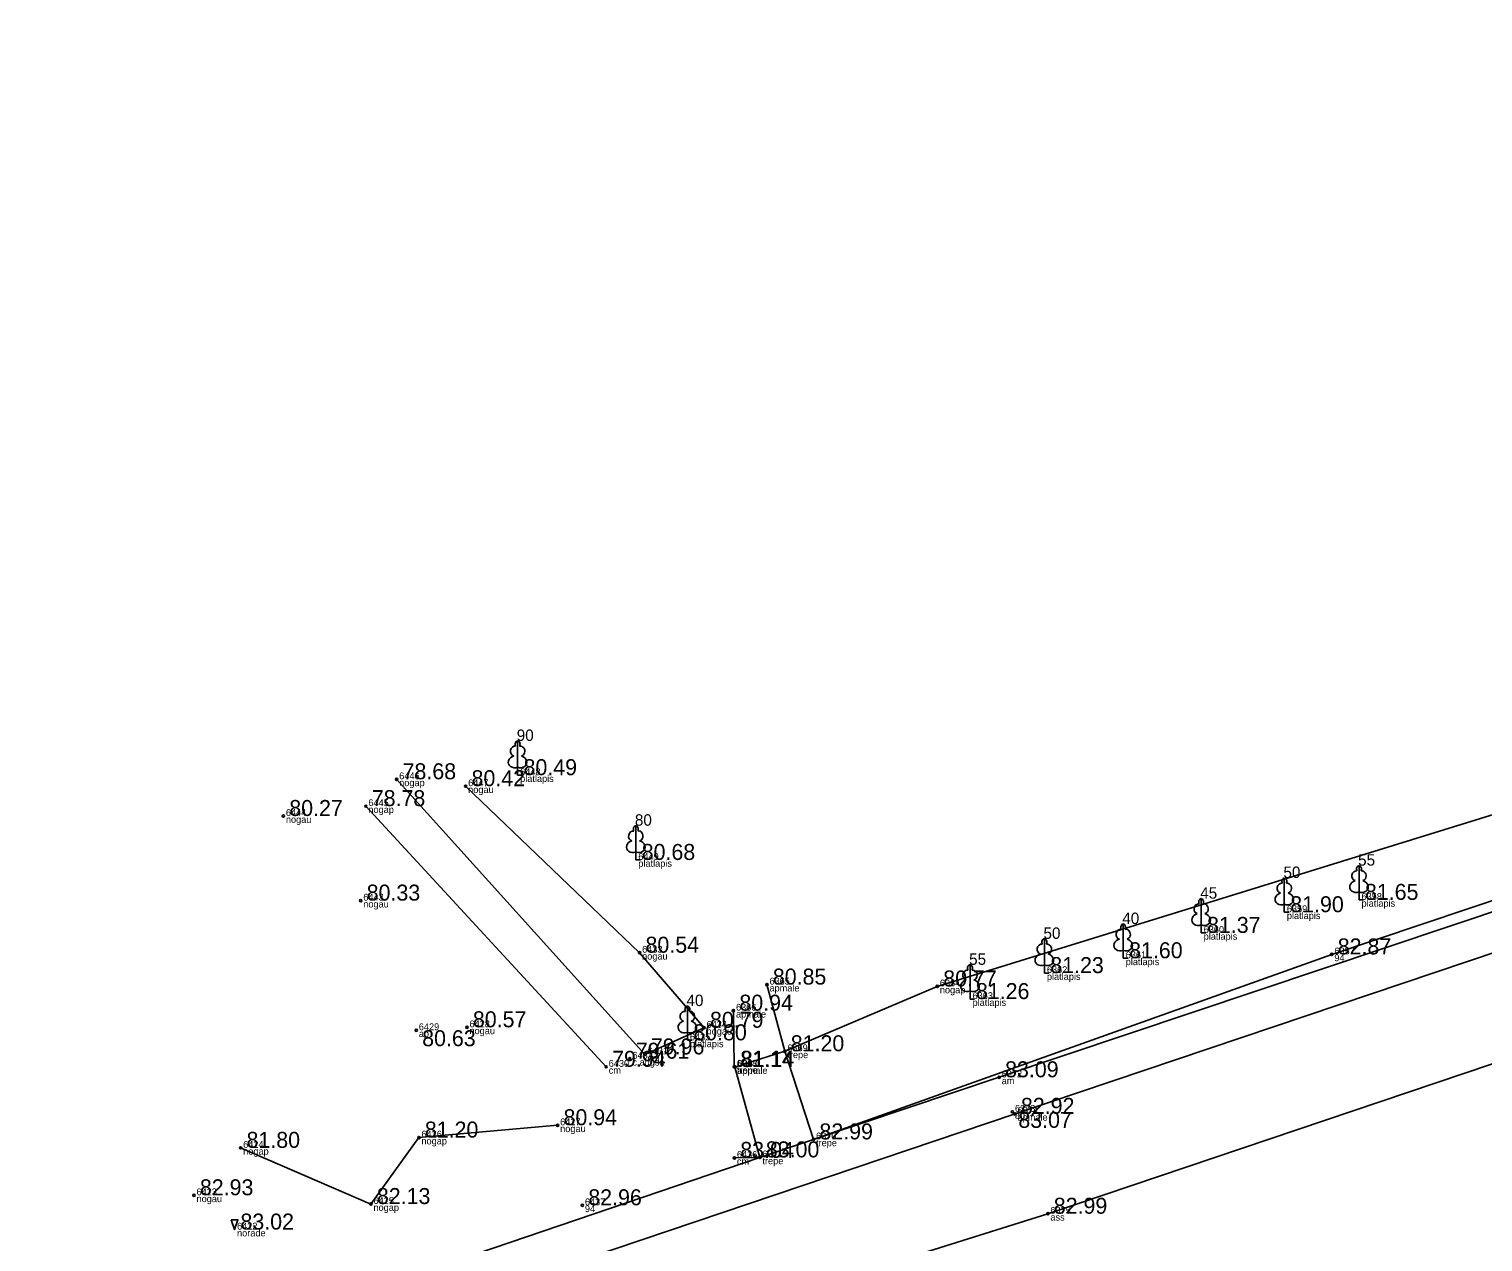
# Model space of a CAD drawing. Extents: x 614911 to 615803, y 262110 to 264311.
# Drawn here: x 615293.4 to 615357.1, y 262590 to 262643.1 of the extents above; entities that cross this region are included whole.
import ezdxf

# ---------------------------------------------------------------- set-up
doc = ezdxf.new("R2010")
doc.units = 0
for name, color, linetype in [('Level 1', 7, 'Continuous'), ('Level 31', 7, 'Continuous'), ('Level 37', 7, 'Continuous'), ('Level 53', 7, 'Continuous'), ('Level 54', 7, 'Continuous'), ('Level 57', 7, 'Continuous'), ('Level 58', 7, 'Continuous')]:
    doc.layers.add(name, color=color, linetype=linetype)

msp = doc.modelspace()

# ---------------------------------------------------------------- linework, layer by layer
at = {"layer": 'Level 1'}
for p, q in [((615314.812, 262610.785), (615314.812, 262610.438)), ((615314.812, 262610.438), (615315.012, 262610.438)), ((615319.985, 262607.073), (615319.985, 262606.726)), ((615319.985, 262606.726), (615320.185, 262606.726)), ((615351.648, 262605.325), (615351.648, 262604.978)), ((615348.379, 262604.784), (615348.379, 262604.437)), ((615351.648, 262604.978), (615351.848, 262604.978)), ((615348.379, 262604.437), (615348.579, 262604.437)), ((615344.736, 262603.879), (615344.736, 262603.532)), ((615344.736, 262603.532), (615344.936, 262603.532)), ((615341.324, 262602.768), (615341.324, 262602.421)), ((615337.873, 262602.119), (615337.873, 262601.772)), ((615341.324, 262602.421), (615341.524, 262602.421)), ((615337.873, 262601.772), (615338.073, 262601.772)), ((615334.618, 262600.982), (615334.618, 262600.635)), ((615334.618, 262600.635), (615334.818, 262600.635)), ((615322.244, 262599.176), (615322.244, 262598.829)), ((615322.244, 262598.829), (615322.444, 262598.829))]:
    msp.add_line(p, q, dxfattribs=at)
for points in [[(615314.812, 262611.938), (615314.812, 262610.785)], [(615314.902, 262611.706), (615314.901, 262611.707)], [(615319.985, 262608.226), (615319.985, 262607.073)], [(615320.075, 262607.994), (615320.074, 262607.995)], [(615351.648, 262606.478), (615351.648, 262605.325)], [(615348.379, 262605.937), (615348.379, 262604.784)], [(615351.738, 262606.246), (615351.737, 262606.247)], [(615348.469, 262605.705), (615348.468, 262605.706)], [(615344.736, 262605.032), (615344.736, 262603.879)], [(615344.826, 262604.8), (615344.825, 262604.801)], [(615341.324, 262603.921), (615341.324, 262602.768)], [(615337.873, 262603.272), (615337.873, 262602.119)], [(615341.414, 262603.689), (615341.413, 262603.69)], [(615337.963, 262603.04), (615337.962, 262603.041)], [(615334.618, 262602.135), (615334.618, 262600.982)], [(615334.708, 262601.903), (615334.707, 262601.904)], [(615322.244, 262600.329), (615322.244, 262599.176)], [(615322.334, 262600.097), (615322.333, 262600.098)]]:
    msp.add_lwpolyline(points, dxfattribs=at)
for centre, major_axis, ratio, start_param, end_param in [((615314.684, 262611.493), (-0.039, -0.212), 0.861323, 3.141593, 6.283185), ((615314.812, 262611.788), (0, -0.15), 0.707107, 3.14537, 5.287485), ((615314.812, 262611.788), (0, -0.15), 0.707107, 0.995701, 3.137816), ((615314.94, 262611.493), (0.039, -0.212), 0.861323, 0, 3.141593), ((615314.722, 262611.031), (0.307, 0.095), 0.814445, 1.570796, 4.752015), ((615314.902, 262611.031), (-0.307, 0.095), 0.814445, 1.531171, 4.712389), ((615319.857, 262607.781), (-0.039, -0.212), 0.861323, 3.141593, 6.283185), ((615319.985, 262608.076), (0, -0.15), 0.707107, 3.14537, 5.287485), ((615319.985, 262608.076), (0, -0.15), 0.707107, 0.995701, 3.137816), ((615320.113, 262607.781), (0.039, -0.212), 0.861323, 0, 3.141593), ((615319.895, 262607.319), (0.307, 0.095), 0.814445, 1.570796, 4.752015), ((615320.075, 262607.319), (-0.307, 0.095), 0.814445, 1.531171, 4.712389), ((615351.648, 262606.328), (0, -0.15), 0.707107, 3.14537, 5.287485), ((615351.648, 262606.328), (0, -0.15), 0.707107, 0.995701, 3.137816), ((615348.379, 262605.787), (0, -0.15), 0.707107, 3.14537, 5.287485), ((615348.379, 262605.787), (0, -0.15), 0.707107, 0.995701, 3.137816), ((615351.558, 262605.571), (0.307, 0.095), 0.814445, 1.570796, 4.752015), ((615351.52, 262606.033), (-0.039, -0.212), 0.861323, 3.141593, 6.283185), ((615351.738, 262605.571), (-0.307, 0.095), 0.814445, 1.531171, 4.712389), ((615351.776, 262606.033), (0.039, -0.212), 0.861323, 0, 3.141593), ((615348.289, 262605.03), (0.307, 0.095), 0.814445, 1.570796, 4.752015), ((615348.251, 262605.492), (-0.039, -0.212), 0.861323, 3.141593, 6.283185), ((615348.469, 262605.03), (-0.307, 0.095), 0.814445, 1.531171, 4.712389), ((615348.507, 262605.492), (0.039, -0.212), 0.861323, 0, 3.141593), ((615344.608, 262604.587), (-0.039, -0.212), 0.861323, 3.141593, 6.283185), ((615344.736, 262604.882), (0, -0.15), 0.707107, 3.14537, 5.287485), ((615344.736, 262604.882), (0, -0.15), 0.707107, 0.995701, 3.137816), ((615344.864, 262604.587), (0.039, -0.212), 0.861323, 0, 3.141593), ((615341.324, 262603.771), (0, -0.15), 0.707107, 3.14537, 5.287485), ((615341.324, 262603.771), (0, -0.15), 0.707107, 0.995701, 3.137816), ((615344.646, 262604.125), (0.307, 0.095), 0.814445, 1.570796, 4.752015), ((615344.826, 262604.125), (-0.307, 0.095), 0.814445, 1.531171, 4.712389), ((615337.873, 262603.122), (0, -0.15), 0.707107, 3.14537, 5.287485), ((615337.873, 262603.122), (0, -0.15), 0.707107, 0.995701, 3.137816), ((615341.234, 262603.014), (0.307, 0.095), 0.814445, 1.570796, 4.752015), ((615341.196, 262603.476), (-0.039, -0.212), 0.861323, 3.141593, 6.283185), ((615341.414, 262603.014), (-0.307, 0.095), 0.814445, 1.531171, 4.712389), ((615341.452, 262603.476), (0.039, -0.212), 0.861323, 0, 3.141593), ((615337.745, 262602.827), (-0.039, -0.212), 0.861323, 3.141593, 6.283185), ((615338.001, 262602.827), (0.039, -0.212), 0.861323, 0, 3.141593), ((615334.618, 262601.985), (0, -0.15), 0.707107, 3.14537, 5.287485), ((615334.618, 262601.985), (0, -0.15), 0.707107, 0.995701, 3.137816), ((615337.783, 262602.365), (0.307, 0.095), 0.814445, 1.570796, 4.752015), ((615337.963, 262602.365), (-0.307, 0.095), 0.814445, 1.531171, 4.712389), ((615334.528, 262601.228), (0.307, 0.095), 0.814445, 1.570796, 4.752015), ((615334.49, 262601.69), (-0.039, -0.212), 0.861323, 3.141593, 6.283185), ((615334.708, 262601.228), (-0.307, 0.095), 0.814445, 1.531171, 4.712389), ((615334.746, 262601.69), (0.039, -0.212), 0.861323, 0, 3.141593), ((615322.116, 262599.884), (-0.039, -0.212), 0.861323, 3.141593, 6.283185), ((615322.244, 262600.179), (0, -0.15), 0.707107, 3.14537, 5.287485), ((615322.244, 262600.179), (0, -0.15), 0.707107, 0.995701, 3.137816), ((615322.372, 262599.884), (0.039, -0.212), 0.861323, 0, 3.141593), ((615322.154, 262599.422), (0.307, 0.095), 0.814445, 1.570796, 4.752015), ((615322.334, 262599.422), (-0.307, 0.095), 0.814445, 1.531171, 4.712389)]:
    msp.add_ellipse(centre, major_axis=major_axis, ratio=ratio, start_param=start_param, end_param=end_param, dxfattribs=at)
at = {"layer": 'Level 31'}
for p, q in [((615309.517, 262610.258), (615320.387, 262598.213)), ((615318.688, 262597.669), (615308.167, 262609.082))]:
    msp.add_line(p, q, dxfattribs=at)
for points in [[(615442.464, 262637.011), (615438.607, 262635.387), (615430.227, 262632.922), (615415.995, 262628.149), (615365.837, 262611.29), (615333.186, 262601.189), (615326.51, 262598.349)], [(615327.766, 262594.491), (615350.457, 262602.591), (615384.231, 262613.921), (615416.835, 262624.656), (615444.124, 262634.866)], [(615320.387, 262598.213), (615322.974, 262599.378), (615320.151, 262602.665), (615312.536, 262609.956)], [(615302.685, 262594.121), (615308.391, 262591.661), (615310.491, 262594.571), (615316.563, 262595.111)]]:
    msp.add_lwpolyline(points, dxfattribs=at)
at = {"layer": 'Level 37'}
for p, q in [((615326.51, 262598.349), (615325.726, 262601.269)), ((615324.262, 262600.127), (615324.299, 262597.672)), ((615324.328, 262597.66), (615326.51, 262598.349)), ((615324.328, 262597.66), (615325.419, 262593.704)), ((615325.419, 262593.704), (615324.302, 262593.682))]:
    msp.add_line(p, q, dxfattribs=at)
for points in [[(615476.187, 262643.105), (615458.456, 262636.285), (615455.532, 262635.291), (615417.043, 262622.511), (615392.656, 262614.448), (615370.569, 262607.047), (615336.588, 262595.609), (615305.033, 262584.961), (615300.465, 262583.431), (615297.955, 262583.43), (615296.735, 262583.941), (615295.547, 262584.993), (615294.312, 262586.703)], [(615327.766, 262594.491), (615335.894, 262597.21), (615369.742, 262608.561), (615391.638, 262615.907), (615416.274, 262624.078), (615435.758, 262630.56), (615442.166, 262634.173), (615442.267, 262634.224), (615444.124, 262634.866)], [(615457.356, 262631.081), (615418.128, 262618.058), (615393.754, 262609.896), (615371.98, 262602.687), (615338.025, 262591.236), (615307.145, 262581.538), (615241.041, 262559.945), (615223.546, 262552.282)], [(615325.419, 262593.704), (615327.766, 262594.491), (615326.51, 262598.349)], [(615296.735, 262583.941), (615304.25, 262586.508), (615325.419, 262593.704)]]:
    msp.add_lwpolyline(points, dxfattribs=at)
at = {"layer": 'Level 57'}
for centre in [(615309.517, 262610.258), (615312.536, 262609.956), (615308.167, 262609.082), (615304.556, 262608.651), (615307.945, 262604.946), (615320.151, 262602.665), (615350.457, 262602.591), (615325.726, 262601.269), (615333.186, 262601.189), (615324.262, 262600.127), (615312.593, 262599.399), (615310.374, 262599.272), (615322.974, 262599.378), (615320.387, 262598.213), (615326.51, 262598.349), (615318.688, 262597.669), (615319.726, 262598.025), (615324.299, 262597.672), (615324.328, 262597.66), (615335.894, 262597.21), (615336.474, 262595.697), (615336.588, 262595.609), (615316.563, 262595.111), (615310.491, 262594.571), (615327.766, 262594.491), (615302.685, 262594.121), (615324.302, 262593.682), (615325.419, 262593.704), (615300.643, 262592.044), (615308.391, 262591.661), (615317.647, 262591.606), (615338.025, 262591.236)]:
    msp.add_circle(centre, 0.05, dxfattribs=at)
at = {"layer": 'Level 58'}
msp.add_lwpolyline([(615302.268, 262590.976), (615302.568, 262590.976), (615302.418, 262590.543)], close=True, dxfattribs=at)
for centre in [(615309.517, 262610.258), (615312.536, 262609.956), (615308.167, 262609.082), (615304.556, 262608.651), (615307.945, 262604.946), (615320.151, 262602.665), (615350.457, 262602.591), (615325.726, 262601.269), (615333.186, 262601.189), (615324.262, 262600.127), (615312.593, 262599.399), (615310.374, 262599.272), (615322.974, 262599.378), (615320.387, 262598.213), (615326.51, 262598.349), (615318.688, 262597.669), (615319.726, 262598.025), (615324.299, 262597.672), (615324.328, 262597.66), (615335.894, 262597.21), (615336.474, 262595.697), (615336.588, 262595.609), (615316.563, 262595.111), (615310.491, 262594.571), (615327.766, 262594.491), (615302.685, 262594.121), (615324.302, 262593.682), (615325.419, 262593.704), (615300.643, 262592.044), (615308.391, 262591.661), (615317.647, 262591.606), (615338.025, 262591.236)]:
    msp.add_circle(centre, 0.05, dxfattribs=at)

# ---------------------------------------------------------------- texts
at = {"layer": 'Level 1'}
for s, p in [(' 90', (615314.587, 262611.938)), (' 80', (615319.76, 262608.226)), (' 50', (615348.154, 262605.937)), (' 55', (615351.423, 262606.478)), (' 45', (615344.511, 262605.032)), (' 40', (615341.099, 262603.921)), (' 50', (615337.648, 262603.272)), (' 55', (615334.393, 262602.135)), (' 40', (615322.019, 262600.329))]:
    msp.add_text(s, height=0.5, dxfattribs=at).set_placement(p)
at = {"layer": 'Level 53'}
for s, p in [(' platlapis', (615314.812, 262610.138)), (' nogap', (615309.517, 262609.958)), (' nogau', (615312.536, 262609.656)), (' nogap', (615308.167, 262608.782)), (' nogau', (615304.556, 262608.351)), (' platlapis', (615319.985, 262606.426)), (' nogau', (615307.945, 262604.646)), (' platlapis', (615351.648, 262604.678)), (' platlapis', (615348.379, 262604.137)), (' platlapis', (615344.736, 262603.232)), (' nogau', (615320.151, 262602.365)), (' platlapis', (615341.324, 262602.121)), (' 94', (615350.457, 262602.291)), (' platlapis', (615337.873, 262601.472)), (' apmale', (615325.726, 262600.969)), (' nogap', (615333.186, 262600.889)), (' apmale', (615324.262, 262599.827)), (' platlapis', (615334.618, 262600.335)), (' ap', (615310.374, 262598.972)), (' nogau', (615312.593, 262599.099)), (' platlapis', (615322.244, 262598.529)), (' nogau', (615322.974, 262599.078)), (' trepe', (615326.51, 262598.049)), (' cm', (615318.688, 262597.369)), (' c.augsa', (615319.726, 262597.725)), (' cm', (615320.387, 262597.913)), (' trepe', (615324.299, 262597.372)), (' apmale', (615324.328, 262597.36)), (' am', (615335.894, 262596.91)), (' ap', (615336.474, 262595.397)), (' apmale', (615336.588, 262595.309)), (' nogau', (615316.563, 262594.811)), (' nogap', (615310.491, 262594.271)), (' trepe', (615327.766, 262594.191)), (' nogap', (615302.685, 262593.821)), (' cm', (615324.302, 262593.382)), (' trepe', (615325.419, 262593.404)), (' nogau', (615300.643, 262591.744)), (' nogap', (615308.391, 262591.361)), (' 94', (615317.647, 262591.306)), (' ass', (615338.025, 262590.936)), (' norade', (615302.418, 262590.243))]:
    msp.add_text(s, height=0.3, dxfattribs=at).set_placement(p)
at = {"layer": 'Level 54'}
for s, p in [(' 6446', (615309.517, 262610.258)), (' 6448', (615314.812, 262610.438)), (' 6447', (615312.536, 262609.956)), (' 6445', (615308.167, 262609.082)), (' 6444', (615304.556, 262608.651)), (' 6449', (615319.985, 262606.726)), (' 6443', (615307.945, 262604.946)), (' 6358', (615351.648, 262604.978)), (' 6359', (615348.379, 262604.437)), (' 6360', (615344.736, 262603.532)), (' 6433', (615320.151, 262602.665)), (' 6361', (615341.324, 262602.421)), (' 6357', (615350.457, 262602.591)), (' 6362', (615337.873, 262601.772)), (' 6365', (615325.726, 262601.269)), (' 6364', (615333.186, 262601.189)), (' 6363', (615334.618, 262600.635)), (' 6366', (615324.262, 262600.127)), (' 6429', (615310.374, 262599.272)), (' 6428', (615312.593, 262599.399)), (' 6434', (615322.974, 262599.378)), (' 6435', (615322.244, 262598.829)), (' 6432', (615319.726, 262598.025)), (' 6431', (615320.387, 262598.213)), (' 6369', (615326.51, 262598.349)), (' 6430', (615318.688, 262597.669)), (' 6368', (615324.299, 262597.672)), (' 6367', (615324.328, 262597.66)), (' 6372', (615335.894, 262597.21)), (' 6373', (615336.474, 262595.697)), (' 6374', (615336.588, 262595.609)), (' 6427', (615316.563, 262595.111)), (' 6424', (615302.685, 262594.121)), (' 6426', (615310.491, 262594.571)), (' 6370', (615327.766, 262594.491)), (' 6436', (615324.302, 262593.682)), (' 6371', (615325.419, 262593.704)), (' 6423', (615300.643, 262592.044)), (' 6425', (615308.391, 262591.661)), (' 6437', (615317.647, 262591.606)), (' 6375', (615338.025, 262591.236)), (' 6422', (615302.418, 262590.543))]:
    msp.add_text(s, height=0.3, dxfattribs=at).set_placement(p)
at = {"layer": 'Level 58'}
for s, p in [(' 78.68', (615309.517, 262610.258)), (' 80.49', (615314.812, 262610.438)), (' 80.42', (615312.536, 262609.956)), (' 78.78', (615308.167, 262609.082)), (' 80.27', (615304.556, 262608.651)), (' 80.68', (615319.985, 262606.726)), (' 80.33', (615307.945, 262604.946)), (' 81.65', (615351.648, 262604.978)), (' 81.90', (615348.379, 262604.437)), (' 81.37', (615344.736, 262603.532)), (' 80.54', (615320.151, 262602.665)), (' 82.87', (615350.457, 262602.591)), (' 81.60', (615341.324, 262602.421)), (' 81.23', (615337.873, 262601.772)), (' 80.85', (615325.726, 262601.269)), (' 80.77', (615333.186, 262601.189)), (' 80.94', (615324.262, 262600.127)), (' 81.26', (615334.618, 262600.635)), (' 80.57', (615312.593, 262599.399)), (' 80.79', (615322.974, 262599.378)), (' 80.80', (615322.244, 262598.829)), (' 80.63', (615310.374, 262598.572)), (' 79.96', (615320.387, 262598.213)), (' 81.20', (615326.51, 262598.349)), (' 79.94', (615318.688, 262597.669)), (' 79.61', (615319.726, 262598.025)), (' 81.14', (615324.299, 262597.672)), (' 81.14', (615324.328, 262597.66)), (' 83.09', (615335.894, 262597.21)), (' 82.92', (615336.588, 262595.609)), (' 80.94', (615316.563, 262595.111)), (' 83.07', (615336.474, 262594.997)), (' 81.20', (615310.491, 262594.571)), (' 82.99', (615327.766, 262594.491)), (' 81.80', (615302.685, 262594.121)), (' 83.04', (615324.302, 262593.682)), (' 83.00', (615325.419, 262593.704)), (' 82.93', (615300.643, 262592.044)), (' 82.13', (615308.391, 262591.661)), (' 82.96', (615317.647, 262591.606)), (' 82.99', (615338.025, 262591.236)), (' 83.02', (615302.418, 262590.543))]:
    msp.add_text(s, height=0.7, dxfattribs=at).set_placement(p)

doc.saveas('drawing.dxf')
